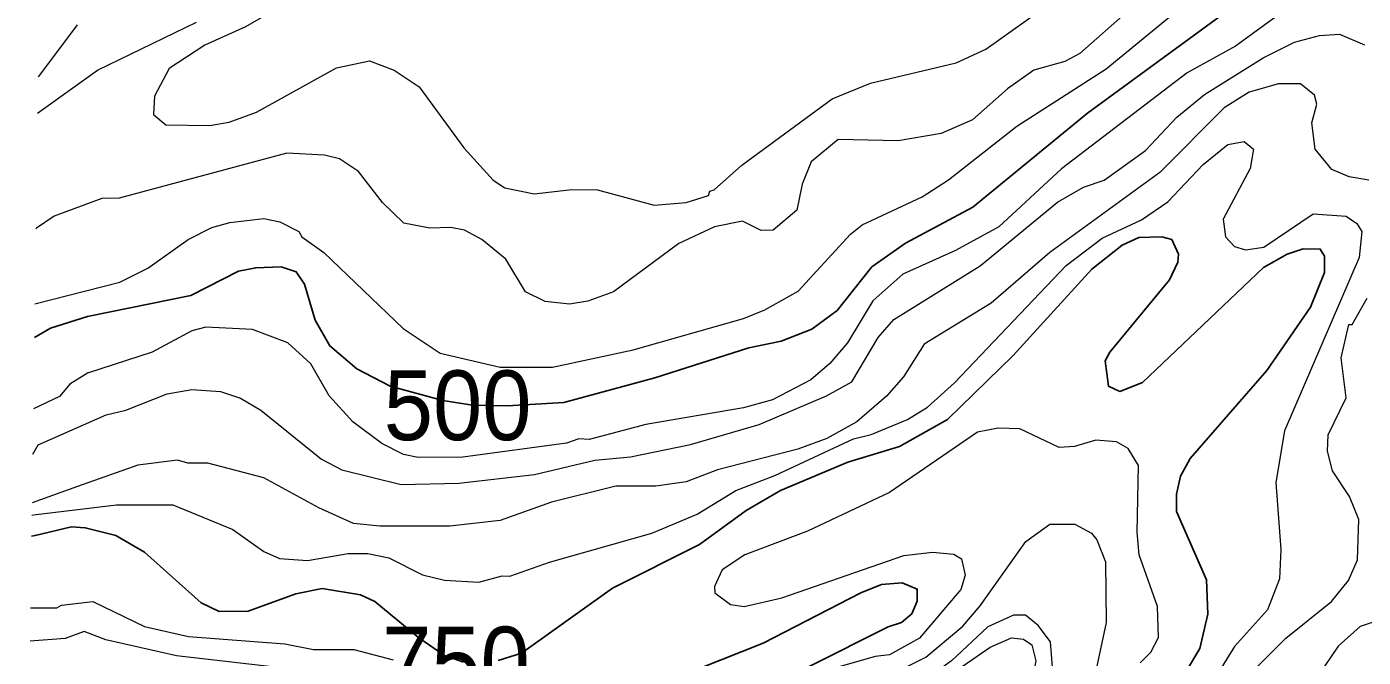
# Model space of a CAD drawing. Extents: x 763.2 to 816.8, y 7896.5 to 7952.7.
# Drawn here: x 763.225 to 766.293, y 7900.119 to 7901.566 of the extents above; entities that cross this region are included whole.
import ezdxf
from ezdxf.enums import TextEntityAlignment as Align

# ---------------------------------------------------------------- set-up
doc = ezdxf.new("R2010")
doc.units = 0
doc.header["$LTSCALE"] = 0.064
doc.layers.add('1', color=7, linetype='Continuous', lineweight=25)
doc.layers.add('2', color=7, linetype='Continuous', lineweight=13)
doc.layers.add('61', color=7, linetype='Continuous')

msp = doc.modelspace()

# ---------------------------------------------------------------- linework, layer by layer
at = {"layer": '1'}
for points in [[(763.2424, 7900.8528), (763.2516, 7900.858), (763.2795, 7900.8737), (763.3639, 7900.901), (763.6013, 7900.9491), (763.7109, 7901.0049), (763.7503, 7901.0128), (763.8087, 7901.0144), (763.8432, 7901.003), (763.8626, 7900.9747), (763.8864, 7900.892), (763.9201, 7900.8332), (763.9827, 7900.7807), (764.0592, 7900.7408), (764.1801, 7900.7078), (764.2478, 7900.6974), (764.3276, 7900.6955), (764.4572, 7900.7036), (764.6662, 7900.7599), (764.8818, 7900.8285), (764.9565, 7900.844), (765.0271, 7900.8715), (765.0851, 7900.9147), (765.1642, 7901.0144), (765.2414, 7901.069), (765.3965, 7901.1518), (765.6599, 7901.3677), (765.9953, 7901.6133)], [(765.8866, 7900.0876), (765.9177, 7900.1386), (765.9359, 7900.2173), (765.9326, 7900.2962), (765.864, 7900.4533), (765.8637, 7900.4927), (765.8727, 7900.5345), (765.8954, 7900.575), (766.0712, 7900.7768), (766.1717, 7900.9224), (766.2038, 7901.0014), (766.2036, 7901.039), (766.1938, 7901.0555), (766.1547, 7901.0561), (766.1177, 7901.0436), (766.0637, 7901.0133), (765.7857, 7900.7496), (765.7337, 7900.729), (765.7076, 7900.7411), (765.7001, 7900.7989), (765.7104, 7900.8187), (765.8477, 7900.985), (765.8665, 7901.0252), (765.8684, 7901.0442), (765.8528, 7901.0773), (765.8301, 7901.0835), (765.7773, 7901.0817), (765.7388, 7901.0645), (765.6693, 7901.0091), (765.4891, 7900.8109), (765.3382, 7900.6647), (765.2279, 7900.6022), (765.1095, 7900.5663), (764.9549, 7900.5017), (764.876, 7900.4556), (764.769, 7900.3777), (764.5696, 7900.2777), (764.3602, 7900.1278), (764.3066, 7900.1116)], [(763.625, 7900.2433), (763.4954, 7900.3603), (763.429, 7900.3983), (763.3591, 7900.4159), (763.3278, 7900.4178), (763.244, 7900.3982), (763.2359, 7900.3963)], [(763.991, 7900.2618), (763.903, 7900.2764), (763.8423, 7900.2645), (763.7328, 7900.2242), (763.6664, 7900.2241), (763.625, 7900.2433)], [(764.2273, 7900.1075), (764.1835, 7900.123), (764.1244, 7900.1635), (764.0235, 7900.2464), (763.991, 7900.2618)], [(764.4816, 7899.979), (764.9149, 7900.1509), (765.139, 7900.2666), (765.1864, 7900.2856), (765.2342, 7900.2894), (765.2686, 7900.2754), (765.2683, 7900.2473), (765.2563, 7900.2181), (765.2329, 7900.1984), (765.2023, 7900.1889), (765.0206, 7900.0974)]]:
    msp.add_lwpolyline(points, dxfattribs=at)
at = {"layer": '2'}
for points in [[(763.8006, 7901.6074), (763.7269, 7901.5657), (763.6336, 7901.5238), (763.5515, 7901.4698), (763.518, 7901.4061), (763.5157, 7901.3643), (763.5442, 7901.3405), (763.6444, 7901.339), (763.6892, 7901.3471), (763.7518, 7901.3695), (763.9359, 7901.4713), (764.0118, 7901.4877), (764.0681, 7901.4658), (764.1252, 7901.4279), (764.228, 7901.2878), (764.2952, 7901.2138), (764.3219, 7901.1963), (764.3894, 7901.1821), (764.4756, 7901.1919), (764.5348, 7901.1918), (764.665, 7901.1562), (764.7386, 7901.1626), (764.7894, 7901.1786), (764.7924, 7901.1882), (764.8028, 7901.1911), (764.8661, 7901.2478), (765.0732, 7901.4006), (765.1613, 7901.4366), (765.3584, 7901.4827), (765.4263, 7901.5142), (765.6116, 7901.6468)], [(766.0888, 7901.5863), (765.9994, 7901.5208), (765.8884, 7901.4597), (765.5995, 7901.2396), (765.456, 7901.1066), (765.3562, 7901.0524), (765.2354, 7900.998), (765.167, 7900.9366), (765.1085, 7900.84), (765.0682, 7900.7926), (765.0241, 7900.7557), (764.9366, 7900.7092), (764.8698, 7900.6914), (764.6458, 7900.6528), (764.5159, 7900.6185), (764.4918, 7900.62), (764.4637, 7900.6103), (764.2254, 7900.5776), (764.1232, 7900.5773), (764.0897, 7900.5842), (764.0398, 7900.6092), (763.9735, 7900.659), (763.9188, 7900.719), (763.8767, 7900.7925), (763.8241, 7900.8402), (763.7426, 7900.8713), (763.6361, 7900.8764), (763.6033, 7900.8678), (763.5125, 7900.8191), (763.3639, 7900.7711), (763.3235, 7900.7456), (763.2998, 7900.7172), (763.2401, 7900.6886)], [(763.2435, 7900.9301), (763.4381, 7900.9795), (763.5026, 7901.0116), (763.5954, 7901.0772), (763.6499, 7901.1048), (763.6907, 7901.1166), (763.7689, 7901.126), (763.806, 7901.1177), (763.8495, 7901.0957), (763.8559, 7901.0835), (763.9063, 7901.0473), (764.089, 7900.873), (764.1739, 7900.8168), (764.3113, 7900.7843), (764.4315, 7900.7844), (764.6169, 7900.8239), (764.87, 7900.8964), (764.919, 7900.9159), (764.9954, 7900.9589), (765.1159, 7901.09), (765.1422, 7901.1113), (765.2802, 7901.1756), (765.3406, 7901.2141), (765.4976, 7901.3373), (765.702, 7901.469), (765.8472, 7901.5879)], [(765.7529, 7901.6023), (765.6422, 7901.5046), (765.6076, 7901.4857), (765.5365, 7901.4662), (765.4758, 7901.4236), (765.3959, 7901.3519), (765.3236, 7901.3204), (765.225, 7901.3038), (765.087, 7901.3068), (765.0255, 7901.256), (765.0046, 7901.2048), (764.9927, 7901.145), (764.9383, 7901.0987), (764.9102, 7901.0981), (764.868, 7901.1196), (764.803, 7901.1062), (764.7215, 7901.0685), (764.5714, 7900.9576), (764.5125, 7900.936), (764.4704, 7900.9291), (764.4148, 7900.9351), (764.3694, 7900.9575), (764.3241, 7901.032), (764.269, 7901.0777), (764.2296, 7901.0987), (764.1982, 7901.1048), (764.1497, 7901.1033), (764.09, 7901.1152), (764.0411, 7901.1624), (763.9863, 7901.2334), (763.9423, 7901.2625), (763.9083, 7901.271), (763.8218, 7901.2757)], [(763.2386, 7900.5846), (763.2388, 7900.585), (763.2507, 7900.6063), (763.4069, 7900.6752), (763.452, 7900.6856), (763.547, 7900.7236), (763.6039, 7900.7334), (763.6696, 7900.7284), (763.7155, 7900.7137), (763.7617, 7900.6857), (763.9011, 7900.5732), (763.9481, 7900.5486), (764.0845, 7900.5149), (764.2167, 7900.5183), (764.3901, 7900.5381), (764.5289, 7900.571), (764.6104, 7900.5791), (764.7484, 7900.6071), (764.9062, 7900.6531), (765.0602, 7900.7185), (765.1183, 7900.7511), (765.1788, 7900.8523), (765.215, 7900.8936), (765.4129, 7901.0169), (765.5904, 7901.1631), (765.6503, 7901.1977), (765.6976, 7901.2133), (765.7924, 7901.2819), (765.8642, 7901.3584), (765.9279, 7901.4101), (766.0631, 7901.4946), (766.1349, 7901.5303), (766.1921, 7901.5455), (766.2377, 7901.5484), (766.2952, 7901.5242)], [(763.2497, 7901.3677), (763.2631, 7901.3773), (763.387, 7901.4663), (763.6146, 7901.5763)], [(763.3401, 7901.5703), (763.2539, 7901.4549), (763.2509, 7901.4509)], [(766.305, 7901.2135), (766.2604, 7901.2215), (766.22, 7901.2385), (766.1824, 7901.2846), (766.1742, 7901.3449), (766.1857, 7901.3881), (766.1806, 7901.4087), (766.1481, 7901.4345), (766.0982, 7901.435), (766.0304, 7901.4156), (765.9732, 7901.38), (765.8253, 7901.2309), (765.5731, 7901.0473), (765.4386, 7900.9311), (765.2845, 7900.8373), (765.2369, 7900.7625), (765.1985, 7900.7176), (765.1303, 7900.6588), (765.0614, 7900.6207), (764.9947, 7900.5966), (764.8106, 7900.5487), (764.7386, 7900.5217), (764.6688, 7900.5116), (764.5768, 7900.5115), (764.4293, 7900.4748), (764.3113, 7900.4329), (764.1962, 7900.4197), (764.0352, 7900.4196), (763.975, 7900.4259)], [(763.2366, 7900.4448), (763.2461, 7900.446), (763.4304, 7900.4689), (763.5598, 7900.4689), (763.6978, 7900.4118), (763.7692, 7900.3611), (763.8051, 7900.3456), (763.8694, 7900.3407), (763.9622, 7900.357), (764.0075, 7900.357), (764.0556, 7900.3466), (764.1331, 7900.3078), (764.1834, 7900.296), (764.2623, 7900.2914), (764.3163, 7900.3059), (764.3337, 7900.3048), (764.4243, 7900.3369), (764.6597, 7900.4033), (764.7636, 7900.4472), (764.8523, 7900.5013), (764.9419, 7900.5361), (765.1224, 7900.62), (765.1626, 7900.6301), (765.2465, 7900.6644), (765.2923, 7900.6928), (765.3546, 7900.7486), (765.6106, 7901.0177), (765.6931, 7901.0809), (765.7831, 7901.1229), (765.8438, 7901.164), (765.925, 7901.2499), (765.982, 7901.2953), (766.019, 7901.302), (766.0409, 7901.2845), (766.0331, 7901.2403), (765.9706, 7901.1245), (765.9764, 7901.0835), (765.9966, 7901.0612), (766.0224, 7901.054), (766.0643, 7901.0601), (766.1773, 7901.136), (766.2529, 7901.1308), (766.2777, 7901.114), (766.2891, 7901.0957), (766.2829, 7901.0365), (766.1118, 7900.6381), (766.0921, 7900.5197), (766.1035, 7900.366), (766.1004, 7900.2987), (766.0726, 7900.2279), (765.9968, 7900.1434), (765.8981, 7899.9841)], [(763.8218, 7901.2757), (763.437, 7901.1724), (763.3969, 7901.1718), (763.2873, 7901.1312), (763.2473, 7901.1032), (763.2459, 7901.1023)], [(765.9989, 7900.047), (766.1147, 7900.1626), (766.2197, 7900.2464), (766.2587, 7900.2948), (766.2793, 7900.3423), (766.2825, 7900.435), (766.2609, 7900.4874), (766.2218, 7900.5467), (766.2105, 7900.5921), (766.2122, 7900.629), (766.2529, 7900.7138), (766.2417, 7900.8057), (766.2596, 7900.8822), (766.2668, 7900.8827), (766.3015, 7900.9425)], [(765.7803, 7900.1061), (765.8048, 7900.1308), (765.8222, 7900.1642), (765.8199, 7900.235), (765.778, 7900.3535), (765.7732, 7900.4058), (765.7763, 7900.5586), (765.7529, 7900.5976), (765.726, 7900.6134), (765.6784, 7900.6167), (765.6294, 7900.6023), (765.5946, 7900.6003), (765.5044, 7900.6429), (765.4543, 7900.6446), (765.4073, 7900.6355), (765.2049, 7900.4965), (765.0172, 7900.4081), (764.8729, 7900.3536), (764.8206, 7900.3191), (764.8036, 7900.2814), (764.804, 7900.2668), (764.8404, 7900.2402), (764.8713, 7900.2355), (764.9581, 7900.2552), (765.2376, 7900.352), (765.3039, 7900.3603), (765.3524, 7900.3553), (765.3706, 7900.3445), (765.3784, 7900.3073), (765.369, 7900.2739), (765.274, 7900.1625), (765.2048, 7900.1241), (765.1723, 7900.1208), (765.0898, 7900.0971)], [(763.5705, 7900.5707), (763.4797, 7900.5593), (763.3416, 7900.5103), (763.237, 7900.4732)], [(763.975, 7900.4259), (763.8951, 7900.4614), (763.7689, 7900.5309), (763.6407, 7900.5639), (763.5948, 7900.5642), (763.5705, 7900.5707)], [(765.1961, 7900.0734), (765.2881, 7900.119), (765.373, 7900.1904), (765.4129, 7900.2366), (765.5181, 7900.3844), (765.5733, 7900.4243), (765.6305, 7900.4245), (765.6689, 7900.4034), (765.6811, 7900.3883), (765.7009, 7900.3376), (765.7026, 7900.1987), (765.681, 7900.0982)], [(763.2336, 7900.2319), (763.2935, 7900.2322), (763.3043, 7900.2385), (763.3762, 7900.2469), (763.4948, 7900.1897), (763.596, 7900.1667), (763.8169, 7900.1499), (763.8833, 7900.1369), (763.9752, 7900.1367), (764.066, 7900.1126)], [(766.3635, 7900.2154), (766.2855, 7900.189), (766.2345, 7900.1445), (766.1884, 7900.0756)], [(763.2247, 7899.6025), (763.2265, 7899.6059), (763.2519, 7899.653), (763.3563, 7899.7609), (763.3896, 7899.7796), (763.455, 7899.7788), (763.5677, 7899.7244), (763.6276, 7899.7063), (763.6553, 7899.7065), (763.7499, 7899.7328), (763.801, 7899.7852), (763.8414, 7899.8661), (763.9665, 7899.9559), (763.9817, 7899.9743), (763.9787, 7900.0326), (763.9683, 7900.0545), (763.9499, 7900.0681), (763.9075, 7900.0831), (763.5684, 7900.122), (763.4064, 7900.159), (763.3564, 7900.1779), (763.3128, 7900.1619), (763.2325, 7900.1554)]]:
    msp.add_lwpolyline(points, dxfattribs=at)
for points in [[(765.5461, 7900.1913), (765.5175, 7900.2156), (765.49, 7900.2157), (765.4304, 7900.1885), (765.3475, 7900.1106), (765.2865, 7900.0662), (765.1678, 7900.0265), (765.1117, 7899.9961), (765.0469, 7899.9199), (765.007, 7899.8578), (764.9925, 7899.8084), (764.9893, 7899.7484), (764.9943, 7899.708), (765.0079, 7899.6802), (765.0265, 7899.6666), (765.1168, 7899.6474), (765.1865, 7899.6566), (765.3696, 7899.7116), (765.4325, 7899.7535), (765.4578, 7899.7859), (765.5105, 7899.9584), (765.5657, 7900.0557), (765.5792, 7900.0958), (765.5744, 7900.1542)], [(765.0818, 7899.8854), (765.2211, 7899.9938), (765.4362, 7900.1422), (765.4852, 7900.1631), (765.5125, 7900.16), (765.5318, 7900.1473), (765.5412, 7900.1105), (765.5229, 7900.0145), (765.3918, 7899.8066), (765.3176, 7899.7432), (765.2502, 7899.7053), (765.1906, 7899.683), (765.1555, 7899.685), (765.0444, 7899.7159), (765.0307, 7899.7278), (765.0241, 7899.7685), (765.0511, 7899.8447)]]:
    msp.add_lwpolyline(points, close=True, dxfattribs=at)

# ---------------------------------------------------------------- texts
at = {"layer": '61', "width": 0.95}
for s, rotation, p in [('500', 359.987, (764.2138, 7900.617)), ('750', 0.027, (764.21, 7900.0289))]:
    msp.add_text(s, height=0.16, rotation=rotation, dxfattribs=at).set_placement(p, align=Align.CENTER)

doc.saveas('drawing.dxf')
